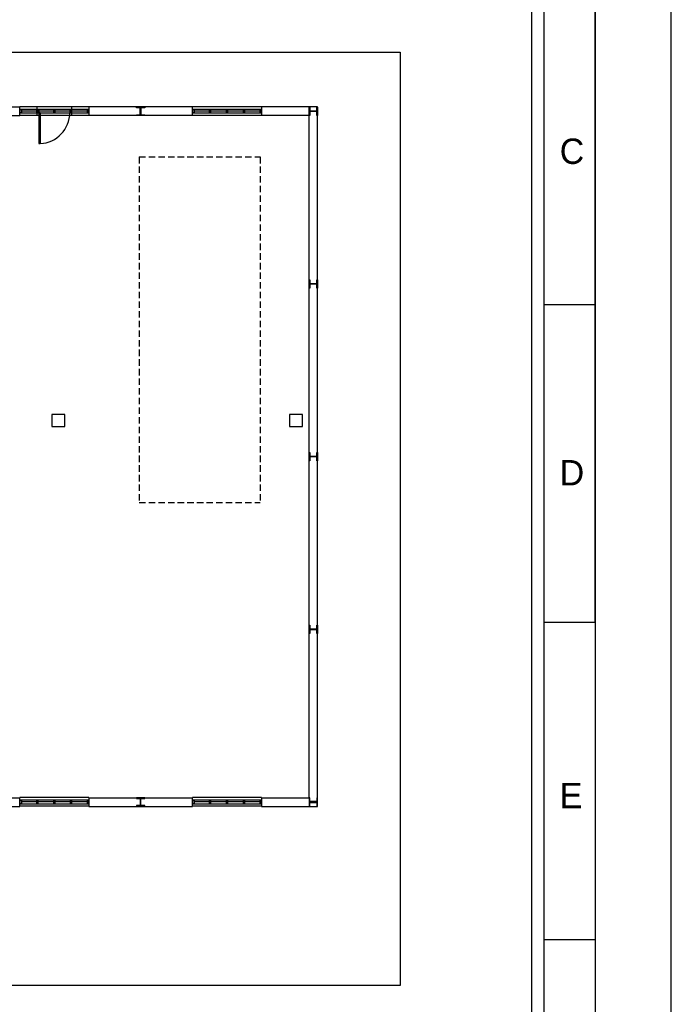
# Model space of a CAD drawing. Header units: millimetres. Extents: x -559 to 10735, y -2326 to 222.
# Tile 514 of 656: x 4129 to 4230, y -875 to -721. Entities that reach past the tile are written whole.
import ezdxf

# ---------------------------------------------------------------- set-up
doc = ezdxf.new("R2010")
doc.units = ezdxf.units.MM
doc.header["$LTSCALE"] = 4
doc.linetypes.add('HIDDEN', pattern=[0.375, 0.25, -0.125])
for name, color, linetype in [('Extremos da Area Total', 253, 'Continuous'), ('Modelo', 251, 'Continuous'), ('Planta Baixa', 251, 'Continuous')]:
    doc.layers.add(name, color=color, linetype=linetype)

# ---------------------------------------------------------------- blocks, each defined once
blk = doc.blocks.new('AUW01D3S-flat-27-flat-1')
at = {"color": 9}
for p, q in [((0, 0.125), (-2, 0.125)), ((0, -0.125), (-2, -0.125))]:
    blk.add_line(p, q, dxfattribs=at)
blk = doc.blocks.new('AUD18D1S-flat-57-flat-1')
at = {"color": 9}
for p, q in [((-2, -0.125), (-2, 0.125)), ((0, 0.125), (0, -0.125))]:
    blk.add_line(p, q, dxfattribs=at)
blk = doc.blocks.new('AUD19D1S-flat-57-flat-1')
at = {"color": 9}
for p, q in [((-2, 0), (-2, 0)), ((0, 0), (0, 0))]:
    blk.add_line(p, q, dxfattribs=at)
blk = doc.blocks.new('AUD37D1S-flat-177-flat-1')
at = {"color": 9}
for p, q in [((-0.05, 0.05), (-0.05, -0.05)), ((0, 0.05), (-0.05, 0.05)), ((0, -0.05), (0, 0.05)), ((-0.05, -0.05), (0, -0.05))]:
    blk.add_line(p, q, dxfattribs=at)
at = {"color": 9, "width": 0.5, "flags": 3}
for p in [(-0.05, 0), (-0.05, -0.05)]:
    blk.add_attdef('JAMBPT', p, '', height=0.01, rotation=180, dxfattribs=at)
at = {"color": 9, "oblique": 36.8699, "width": 1.25, "flags": 3}
for p in [(-0.05, 0.05), (-0.05, 0), (-0.05, -0.05)]:
    blk.add_attdef('JAMBPT', p, '', height=0.00632, rotation=243.4349, dxfattribs=at)
blk = doc.blocks.new('AUD37D1S-flat-176-flat-1')
at = {"color": 9}
for p, q in [((0, -0.05), (0, 0.05)), ((0, 0.05), (0.05, 0.05)), ((0.05, 0.05), (0.05, -0.05)), ((0.05, -0.05), (0, -0.05))]:
    blk.add_line(p, q, dxfattribs=at)
at = {"color": 9, "text_generation_flag": 4, "width": 1.25, "flags": 3}
for p in [(0.05, 0.05), (0.05, 0), (0.05, -0.05)]:
    blk.add_attdef('JAMBPT', p, '', height=0.00632, rotation=296.5651, dxfattribs=at)
at = {"color": 9, "text_generation_flag": 4, "width": 0.5, "flags": 3}
for p in [(0.05, 0), (0.05, -0.05)]:
    blk.add_attdef('JAMBPT', p, '', height=0.01, dxfattribs=at)
blk = doc.blocks.new('AUD40D1S-flat-54-flat-1')
at = {"color": 9}
for p, q in [((-1, 0.05), (-1, -0.05)), ((1, 0.05), (-1, 0.05)), ((1, -0.05), (1, 0.05)), ((-1, -0.05), (1, -0.05))]:
    blk.add_line(p, q, dxfattribs=at)
blk = doc.blocks.new('AUD40D1S-flat-53-flat-1')
at = {"color": 9}
for p, q in [((-1, 0.05), (-1, -0.05)), ((1, 0.05), (-1, 0.05)), ((1, -0.05), (1, 0.05)), ((-1, -0.05), (1, -0.05))]:
    blk.add_line(p, q, dxfattribs=at)
blk = doc.blocks.new('AUD37D1S-flat-175-flat-1')
at = {"color": 9}
for p, q in [((-0.05, 0.05), (-0.05, -0.05)), ((0, 0.05), (-0.05, 0.05)), ((0, -0.05), (0, 0.05)), ((-0.05, -0.05), (0, -0.05))]:
    blk.add_line(p, q, dxfattribs=at)
at = {"color": 9, "width": 0.5, "flags": 3}
for p in [(-0.05, 0), (-0.05, -0.05)]:
    blk.add_attdef('JAMBPT', p, '', height=0.01, rotation=180, dxfattribs=at)
at = {"color": 9, "oblique": 36.8699, "width": 1.25, "flags": 3}
for p in [(-0.05, 0.05), (-0.05, 0), (-0.05, -0.05)]:
    blk.add_attdef('JAMBPT', p, '', height=0.00632, rotation=243.4349, dxfattribs=at)
blk = doc.blocks.new('AUD37D1S-flat-174-flat-1')
at = {"color": 9}
for p, q in [((-0.05, 0.05), (-0.05, -0.05)), ((0, 0.05), (-0.05, 0.05)), ((0, -0.05), (0, 0.05)), ((-0.05, -0.05), (0, -0.05))]:
    blk.add_line(p, q, dxfattribs=at)
at = {"color": 9, "width": 0.5, "flags": 3}
for p in [(-0.05, 0), (-0.05, -0.05)]:
    blk.add_attdef('JAMBPT', p, '', height=0.01, rotation=180, dxfattribs=at)
at = {"color": 9, "oblique": 36.8699, "width": 1.25, "flags": 3}
for p in [(-0.05, 0.05), (-0.05, 0), (-0.05, -0.05)]:
    blk.add_attdef('JAMBPT', p, '', height=0.00632, rotation=243.4349, dxfattribs=at)
blk = doc.blocks.new('AUD37D1S-flat-173-flat-1')
at = {"color": 9}
for p, q in [((-0.05, 0.05), (-0.05, -0.05)), ((0, 0.05), (-0.05, 0.05)), ((0, -0.05), (0, 0.05)), ((-0.05, -0.05), (0, -0.05))]:
    blk.add_line(p, q, dxfattribs=at)
at = {"color": 9, "width": 0.5, "flags": 3}
for p in [(-0.05, 0), (-0.05, -0.05)]:
    blk.add_attdef('JAMBPT', p, '', height=0.01, rotation=180, dxfattribs=at)
at = {"color": 9, "oblique": 36.8699, "width": 1.25, "flags": 3}
for p in [(-0.05, 0.05), (-0.05, 0), (-0.05, -0.05)]:
    blk.add_attdef('JAMBPT', p, '', height=0.00632, rotation=243.4349, dxfattribs=at)
blk = doc.blocks.new('AUW01D1S-flat-88-flat-1')
at = {"color": 9}
blk.add_line((0.21875, 0), (-0.21875, 0), dxfattribs=at)
blk = doc.blocks.new('AUW01D1S-flat-87-flat-1')
at = {"color": 9}
blk.add_line((0.21875, 0), (-0.21875, 0), dxfattribs=at)
blk = doc.blocks.new('AUW01D1S-flat-86-flat-1')
at = {"color": 9}
blk.add_line((0.21875, 0), (-0.21875, 0), dxfattribs=at)
blk = doc.blocks.new('AUW01D1S-flat-85-flat-1')
at = {"color": 9}
blk.add_line((0.21875, 0), (-0.21875, 0), dxfattribs=at)
blk = doc.blocks.new('AUW01D3S-flat-26-flat-1')
at = {"color": 9}
for p, q in [((0, 0.125), (-2, 0.125)), ((0, -0.125), (-2, -0.125))]:
    blk.add_line(p, q, dxfattribs=at)
blk = doc.blocks.new('AUD18D1S-flat-56-flat-1')
at = {"color": 9}
for p, q in [((-2, -0.125), (-2, 0.125)), ((0, 0.125), (0, -0.125))]:
    blk.add_line(p, q, dxfattribs=at)
blk = doc.blocks.new('AUD19D1S-flat-56-flat-1')
at = {"color": 9}
for p, q in [((-2, 0), (-2, 0)), ((0, 0), (0, 0))]:
    blk.add_line(p, q, dxfattribs=at)
blk = doc.blocks.new('AUD37D1S-flat-172-flat-1')
at = {"color": 9}
for p, q in [((-0.05, 0.05), (-0.05, -0.05)), ((0, 0.05), (-0.05, 0.05)), ((0, -0.05), (0, 0.05)), ((-0.05, -0.05), (0, -0.05))]:
    blk.add_line(p, q, dxfattribs=at)
at = {"color": 9, "width": 0.5, "flags": 3}
for p in [(-0.05, 0), (-0.05, -0.05)]:
    blk.add_attdef('JAMBPT', p, '', height=0.01, rotation=180, dxfattribs=at)
at = {"color": 9, "oblique": 36.8699, "width": 1.25, "flags": 3}
for p in [(-0.05, 0.05), (-0.05, 0), (-0.05, -0.05)]:
    blk.add_attdef('JAMBPT', p, '', height=0.00632, rotation=243.4349, dxfattribs=at)
blk = doc.blocks.new('AUD37D1S-flat-171-flat-1')
at = {"color": 9}
for p, q in [((0, -0.05), (0, 0.05)), ((0, 0.05), (0.05, 0.05)), ((0.05, 0.05), (0.05, -0.05)), ((0.05, -0.05), (0, -0.05))]:
    blk.add_line(p, q, dxfattribs=at)
at = {"color": 9, "text_generation_flag": 4, "width": 1.25, "flags": 3}
for p in [(0.05, 0.05), (0.05, 0), (0.05, -0.05)]:
    blk.add_attdef('JAMBPT', p, '', height=0.00632, rotation=296.5651, dxfattribs=at)
at = {"color": 9, "text_generation_flag": 4, "width": 0.5, "flags": 3}
for p in [(0.05, 0), (0.05, -0.05)]:
    blk.add_attdef('JAMBPT', p, '', height=0.01, dxfattribs=at)
blk = doc.blocks.new('AUD40D1S-flat-52-flat-1')
at = {"color": 9}
for p, q in [((-1, 0.05), (-1, -0.05)), ((1, 0.05), (-1, 0.05)), ((1, -0.05), (1, 0.05)), ((-1, -0.05), (1, -0.05))]:
    blk.add_line(p, q, dxfattribs=at)
blk = doc.blocks.new('AUD40D1S-flat-51-flat-1')
at = {"color": 9}
for p, q in [((-1, 0.05), (-1, -0.05)), ((1, 0.05), (-1, 0.05)), ((1, -0.05), (1, 0.05)), ((-1, -0.05), (1, -0.05))]:
    blk.add_line(p, q, dxfattribs=at)
blk = doc.blocks.new('AUD37D1S-flat-170-flat-1')
at = {"color": 9}
for p, q in [((-0.05, 0.05), (-0.05, -0.05)), ((0, 0.05), (-0.05, 0.05)), ((0, -0.05), (0, 0.05)), ((-0.05, -0.05), (0, -0.05))]:
    blk.add_line(p, q, dxfattribs=at)
at = {"color": 9, "width": 0.5, "flags": 3}
for p in [(-0.05, 0), (-0.05, -0.05)]:
    blk.add_attdef('JAMBPT', p, '', height=0.01, rotation=180, dxfattribs=at)
at = {"color": 9, "oblique": 36.8699, "width": 1.25, "flags": 3}
for p in [(-0.05, 0.05), (-0.05, 0), (-0.05, -0.05)]:
    blk.add_attdef('JAMBPT', p, '', height=0.00632, rotation=243.4349, dxfattribs=at)
blk = doc.blocks.new('AUD37D1S-flat-169-flat-1')
at = {"color": 9}
for p, q in [((-0.05, 0.05), (-0.05, -0.05)), ((0, 0.05), (-0.05, 0.05)), ((0, -0.05), (0, 0.05)), ((-0.05, -0.05), (0, -0.05))]:
    blk.add_line(p, q, dxfattribs=at)
at = {"color": 9, "width": 0.5, "flags": 3}
for p in [(-0.05, 0), (-0.05, -0.05)]:
    blk.add_attdef('JAMBPT', p, '', height=0.01, rotation=180, dxfattribs=at)
at = {"color": 9, "oblique": 36.8699, "width": 1.25, "flags": 3}
for p in [(-0.05, 0.05), (-0.05, 0), (-0.05, -0.05)]:
    blk.add_attdef('JAMBPT', p, '', height=0.00632, rotation=243.4349, dxfattribs=at)
blk = doc.blocks.new('AUD37D1S-flat-168-flat-1')
at = {"color": 9}
for p, q in [((-0.05, 0.05), (-0.05, -0.05)), ((0, 0.05), (-0.05, 0.05)), ((0, -0.05), (0, 0.05)), ((-0.05, -0.05), (0, -0.05))]:
    blk.add_line(p, q, dxfattribs=at)
at = {"color": 9, "width": 0.5, "flags": 3}
for p in [(-0.05, 0), (-0.05, -0.05)]:
    blk.add_attdef('JAMBPT', p, '', height=0.01, rotation=180, dxfattribs=at)
at = {"color": 9, "oblique": 36.8699, "width": 1.25, "flags": 3}
for p in [(-0.05, 0.05), (-0.05, 0), (-0.05, -0.05)]:
    blk.add_attdef('JAMBPT', p, '', height=0.00632, rotation=243.4349, dxfattribs=at)
blk = doc.blocks.new('AUW01D1S-flat-84-flat-1')
at = {"color": 9}
blk.add_line((0.21875, 0), (-0.21875, 0), dxfattribs=at)
blk = doc.blocks.new('AUW01D1S-flat-83-flat-1')
at = {"color": 9}
blk.add_line((0.21875, 0), (-0.21875, 0), dxfattribs=at)
blk = doc.blocks.new('AUW01D1S-flat-82-flat-1')
at = {"color": 9}
blk.add_line((0.21875, 0), (-0.21875, 0), dxfattribs=at)
blk = doc.blocks.new('AUW01D1S-flat-81-flat-1')
at = {"color": 9}
blk.add_line((0.21875, 0), (-0.21875, 0), dxfattribs=at)
blk = doc.blocks.new('AUW01D3S-flat-25-flat-1')
at = {"color": 9}
for p, q in [((0, 0.125), (-2, 0.125)), ((0, -0.125), (-2, -0.125))]:
    blk.add_line(p, q, dxfattribs=at)
blk = doc.blocks.new('AUD18D1S-flat-55-flat-1')
at = {"color": 9}
for p, q in [((-2, -0.125), (-2, 0.125)), ((0, 0.125), (0, -0.125))]:
    blk.add_line(p, q, dxfattribs=at)
blk = doc.blocks.new('AUD19D1S-flat-55-flat-1')
at = {"color": 9}
for p, q in [((-2, 0), (-2, 0)), ((0, 0), (0, 0))]:
    blk.add_line(p, q, dxfattribs=at)
blk = doc.blocks.new('AUD37D1S-flat-167-flat-1')
at = {"color": 9}
for p, q in [((-0.05, 0.05), (-0.05, -0.05)), ((0, 0.05), (-0.05, 0.05)), ((0, -0.05), (0, 0.05)), ((-0.05, -0.05), (0, -0.05))]:
    blk.add_line(p, q, dxfattribs=at)
at = {"color": 9, "width": 0.5, "flags": 3}
for p in [(-0.05, 0), (-0.05, -0.05)]:
    blk.add_attdef('JAMBPT', p, '', height=0.01, rotation=180, dxfattribs=at)
at = {"color": 9, "oblique": 36.8699, "width": 1.25, "flags": 3}
for p in [(-0.05, 0.05), (-0.05, 0), (-0.05, -0.05)]:
    blk.add_attdef('JAMBPT', p, '', height=0.00632, rotation=243.4349, dxfattribs=at)
blk = doc.blocks.new('AUD37D1S-flat-166-flat-1')
at = {"color": 9}
for p, q in [((0, -0.05), (0, 0.05)), ((0, 0.05), (0.05, 0.05)), ((0.05, 0.05), (0.05, -0.05)), ((0.05, -0.05), (0, -0.05))]:
    blk.add_line(p, q, dxfattribs=at)
at = {"color": 9, "text_generation_flag": 4, "width": 1.25, "flags": 3}
for p in [(0.05, 0.05), (0.05, 0), (0.05, -0.05)]:
    blk.add_attdef('JAMBPT', p, '', height=0.00632, rotation=296.5651, dxfattribs=at)
at = {"color": 9, "text_generation_flag": 4, "width": 0.5, "flags": 3}
for p in [(0.05, 0), (0.05, -0.05)]:
    blk.add_attdef('JAMBPT', p, '', height=0.01, dxfattribs=at)
blk = doc.blocks.new('AUD40D1S-flat-50-flat-1')
at = {"color": 9}
for p, q in [((-1, 0.05), (-1, -0.05)), ((1, 0.05), (-1, 0.05)), ((1, -0.05), (1, 0.05)), ((-1, -0.05), (1, -0.05))]:
    blk.add_line(p, q, dxfattribs=at)
blk = doc.blocks.new('AUD40D1S-flat-49-flat-1')
at = {"color": 9}
for p, q in [((-1, 0.05), (-1, -0.05)), ((1, 0.05), (-1, 0.05)), ((1, -0.05), (1, 0.05)), ((-1, -0.05), (1, -0.05))]:
    blk.add_line(p, q, dxfattribs=at)
blk = doc.blocks.new('AUD37D1S-flat-165-flat-1')
at = {"color": 9}
for p, q in [((-0.05, 0.05), (-0.05, -0.05)), ((0, 0.05), (-0.05, 0.05)), ((0, -0.05), (0, 0.05)), ((-0.05, -0.05), (0, -0.05))]:
    blk.add_line(p, q, dxfattribs=at)
at = {"color": 9, "width": 0.5, "flags": 3}
for p in [(-0.05, 0), (-0.05, -0.05)]:
    blk.add_attdef('JAMBPT', p, '', height=0.01, rotation=180, dxfattribs=at)
at = {"color": 9, "oblique": 36.8699, "width": 1.25, "flags": 3}
for p in [(-0.05, 0.05), (-0.05, 0), (-0.05, -0.05)]:
    blk.add_attdef('JAMBPT', p, '', height=0.00632, rotation=243.4349, dxfattribs=at)
blk = doc.blocks.new('AUD37D1S-flat-164-flat-1')
at = {"color": 9}
for p, q in [((-0.05, 0.05), (-0.05, -0.05)), ((0, 0.05), (-0.05, 0.05)), ((0, -0.05), (0, 0.05)), ((-0.05, -0.05), (0, -0.05))]:
    blk.add_line(p, q, dxfattribs=at)
at = {"color": 9, "width": 0.5, "flags": 3}
for p in [(-0.05, 0), (-0.05, -0.05)]:
    blk.add_attdef('JAMBPT', p, '', height=0.01, rotation=180, dxfattribs=at)
at = {"color": 9, "oblique": 36.8699, "width": 1.25, "flags": 3}
for p in [(-0.05, 0.05), (-0.05, 0), (-0.05, -0.05)]:
    blk.add_attdef('JAMBPT', p, '', height=0.00632, rotation=243.4349, dxfattribs=at)
blk = doc.blocks.new('AUD37D1S-flat-163-flat-1')
at = {"color": 9}
for p, q in [((-0.05, 0.05), (-0.05, -0.05)), ((0, 0.05), (-0.05, 0.05)), ((0, -0.05), (0, 0.05)), ((-0.05, -0.05), (0, -0.05))]:
    blk.add_line(p, q, dxfattribs=at)
at = {"color": 9, "width": 0.5, "flags": 3}
for p in [(-0.05, 0), (-0.05, -0.05)]:
    blk.add_attdef('JAMBPT', p, '', height=0.01, rotation=180, dxfattribs=at)
at = {"color": 9, "oblique": 36.8699, "width": 1.25, "flags": 3}
for p in [(-0.05, 0.05), (-0.05, 0), (-0.05, -0.05)]:
    blk.add_attdef('JAMBPT', p, '', height=0.00632, rotation=243.4349, dxfattribs=at)
blk = doc.blocks.new('AUW01D1S-flat-80-flat-1')
at = {"color": 9}
blk.add_line((0.21875, 0), (-0.21875, 0), dxfattribs=at)
blk = doc.blocks.new('AUW01D1S-flat-79-flat-1')
at = {"color": 9}
blk.add_line((0.21875, 0), (-0.21875, 0), dxfattribs=at)
blk = doc.blocks.new('AUW01D1S-flat-78-flat-1')
at = {"color": 9}
blk.add_line((0.21875, 0), (-0.21875, 0), dxfattribs=at)
blk = doc.blocks.new('AUW01D1S-flat-77-flat-1')
at = {"color": 9}
blk.add_line((0.21875, 0), (-0.21875, 0), dxfattribs=at)
blk = doc.blocks.new('AUW01D3S-flat-24-flat-1')
at = {"color": 9}
for p, q in [((0, 0.125), (-2, 0.125)), ((0, -0.125), (-2, -0.125))]:
    blk.add_line(p, q, dxfattribs=at)
blk = doc.blocks.new('AUD18D1S-flat-54-flat-1')
at = {"color": 9}
for p, q in [((-2, -0.125), (-2, 0.125)), ((0, 0.125), (0, -0.125))]:
    blk.add_line(p, q, dxfattribs=at)
blk = doc.blocks.new('AUD19D1S-flat-54-flat-1')
at = {"color": 9}
for p, q in [((-2, 0), (-2, 0)), ((0, 0), (0, 0))]:
    blk.add_line(p, q, dxfattribs=at)
blk = doc.blocks.new('AUD37D1S-flat-162-flat-1')
at = {"color": 9}
for p, q in [((-0.05, 0.05), (-0.05, -0.05)), ((0, 0.05), (-0.05, 0.05)), ((0, -0.05), (0, 0.05)), ((-0.05, -0.05), (0, -0.05))]:
    blk.add_line(p, q, dxfattribs=at)
at = {"color": 9, "width": 0.5, "flags": 3}
for p in [(-0.05, 0), (-0.05, -0.05)]:
    blk.add_attdef('JAMBPT', p, '', height=0.01, rotation=180, dxfattribs=at)
at = {"color": 9, "oblique": 36.8699, "width": 1.25, "flags": 3}
for p in [(-0.05, 0.05), (-0.05, 0), (-0.05, -0.05)]:
    blk.add_attdef('JAMBPT', p, '', height=0.00632, rotation=243.4349, dxfattribs=at)
blk = doc.blocks.new('AUD37D1S-flat-161-flat-1')
at = {"color": 9}
for p, q in [((0, -0.05), (0, 0.05)), ((0, 0.05), (0.05, 0.05)), ((0.05, 0.05), (0.05, -0.05)), ((0.05, -0.05), (0, -0.05))]:
    blk.add_line(p, q, dxfattribs=at)
at = {"color": 9, "text_generation_flag": 4, "width": 1.25, "flags": 3}
for p in [(0.05, 0.05), (0.05, 0), (0.05, -0.05)]:
    blk.add_attdef('JAMBPT', p, '', height=0.00632, rotation=296.5651, dxfattribs=at)
at = {"color": 9, "text_generation_flag": 4, "width": 0.5, "flags": 3}
for p in [(0.05, 0), (0.05, -0.05)]:
    blk.add_attdef('JAMBPT', p, '', height=0.01, dxfattribs=at)
blk = doc.blocks.new('AUD40D1S-flat-48-flat-1')
at = {"color": 9}
for p, q in [((-1, 0.05), (-1, -0.05)), ((1, 0.05), (-1, 0.05)), ((1, -0.05), (1, 0.05)), ((-1, -0.05), (1, -0.05))]:
    blk.add_line(p, q, dxfattribs=at)
blk = doc.blocks.new('AUD40D1S-flat-47-flat-1')
at = {"color": 9}
for p, q in [((-1, 0.05), (-1, -0.05)), ((1, 0.05), (-1, 0.05)), ((1, -0.05), (1, 0.05)), ((-1, -0.05), (1, -0.05))]:
    blk.add_line(p, q, dxfattribs=at)
blk = doc.blocks.new('AUD37D1S-flat-160-flat-1')
at = {"color": 9}
for p, q in [((-0.05, 0.05), (-0.05, -0.05)), ((0, 0.05), (-0.05, 0.05)), ((0, -0.05), (0, 0.05)), ((-0.05, -0.05), (0, -0.05))]:
    blk.add_line(p, q, dxfattribs=at)
at = {"color": 9, "width": 0.5, "flags": 3}
for p in [(-0.05, 0), (-0.05, -0.05)]:
    blk.add_attdef('JAMBPT', p, '', height=0.01, rotation=180, dxfattribs=at)
at = {"color": 9, "oblique": 36.8699, "width": 1.25, "flags": 3}
for p in [(-0.05, 0.05), (-0.05, 0), (-0.05, -0.05)]:
    blk.add_attdef('JAMBPT', p, '', height=0.00632, rotation=243.4349, dxfattribs=at)
blk = doc.blocks.new('AUD37D1S-flat-159-flat-1')
at = {"color": 9}
for p, q in [((-0.05, 0.05), (-0.05, -0.05)), ((0, 0.05), (-0.05, 0.05)), ((0, -0.05), (0, 0.05)), ((-0.05, -0.05), (0, -0.05))]:
    blk.add_line(p, q, dxfattribs=at)
at = {"color": 9, "width": 0.5, "flags": 3}
for p in [(-0.05, 0), (-0.05, -0.05)]:
    blk.add_attdef('JAMBPT', p, '', height=0.01, rotation=180, dxfattribs=at)
at = {"color": 9, "oblique": 36.8699, "width": 1.25, "flags": 3}
for p in [(-0.05, 0.05), (-0.05, 0), (-0.05, -0.05)]:
    blk.add_attdef('JAMBPT', p, '', height=0.00632, rotation=243.4349, dxfattribs=at)
blk = doc.blocks.new('AUD37D1S-flat-158-flat-1')
at = {"color": 9}
for p, q in [((-0.05, 0.05), (-0.05, -0.05)), ((0, 0.05), (-0.05, 0.05)), ((0, -0.05), (0, 0.05)), ((-0.05, -0.05), (0, -0.05))]:
    blk.add_line(p, q, dxfattribs=at)
at = {"color": 9, "width": 0.5, "flags": 3}
for p in [(-0.05, 0), (-0.05, -0.05)]:
    blk.add_attdef('JAMBPT', p, '', height=0.01, rotation=180, dxfattribs=at)
at = {"color": 9, "oblique": 36.8699, "width": 1.25, "flags": 3}
for p in [(-0.05, 0.05), (-0.05, 0), (-0.05, -0.05)]:
    blk.add_attdef('JAMBPT', p, '', height=0.00632, rotation=243.4349, dxfattribs=at)
blk = doc.blocks.new('AUW01D1S-flat-76-flat-1')
at = {"color": 9}
blk.add_line((0.21875, 0), (-0.21875, 0), dxfattribs=at)
blk = doc.blocks.new('AUW01D1S-flat-75-flat-1')
at = {"color": 9}
blk.add_line((0.21875, 0), (-0.21875, 0), dxfattribs=at)
blk = doc.blocks.new('AUW01D1S-flat-74-flat-1')
at = {"color": 9}
blk.add_line((0.21875, 0), (-0.21875, 0), dxfattribs=at)
blk = doc.blocks.new('AUW01D1S-flat-73-flat-1')
at = {"color": 9}
blk.add_line((0.21875, 0), (-0.21875, 0), dxfattribs=at)
blk = doc.blocks.new('AUD18D1S-flat-21-flat-1')
at = {"color": 9}
for p, q in [((-1, -0.125), (-1, 0.125)), ((0, 0.125), (0, -0.125))]:
    blk.add_line(p, q, dxfattribs=at)
blk = doc.blocks.new('AUD19D1S-flat-21-flat-1')
at = {"color": 9}
for p, q in [((0, 0), (0, 0)), ((-1, 0), (-1, 0))]:
    blk.add_line(p, q, dxfattribs=at)
blk = doc.blocks.new('AUD37D1S-flat-60-flat-1')
at = {"color": 9}
for p, q in [((-0.05, 0.0375), (-0.05, -0.0375)), ((0, 0.0375), (-0.05, 0.0375)), ((0, -0.0375), (0, 0.0375)), ((-0.05, -0.0375), (0, -0.0375))]:
    blk.add_line(p, q, dxfattribs=at)
at = {"color": 9, "width": 0.666667, "flags": 3}
for p in [(-0.05, 0), (-0.05, -0.0375)]:
    blk.add_attdef('JAMBPT', p, '', height=0.0075, rotation=180, dxfattribs=at)
at = {"color": 9, "oblique": 22.61986, "width": 1.083333, "flags": 3}
for p in [(-0.05, 0.0375), (-0.05, 0), (-0.05, -0.0375)]:
    blk.add_attdef('JAMBPT', p, '', height=0.00588, rotation=236.30993, dxfattribs=at)
blk = doc.blocks.new('AUD37D1S-flat-59-flat-1')
at = {"color": 9}
for p, q in [((0, -0.0375), (0, 0.0375)), ((0, 0.0375), (0.05, 0.0375)), ((0.05, 0.0375), (0.05, -0.0375)), ((0.05, -0.0375), (0, -0.0375))]:
    blk.add_line(p, q, dxfattribs=at)
at = {"color": 9, "text_generation_flag": 4, "width": 1.083333, "flags": 3}
for p in [(0.05, 0.0375), (0.05, 0), (0.05, -0.0375)]:
    blk.add_attdef('JAMBPT', p, '', height=0.00588, rotation=303.69007, dxfattribs=at)
at = {"color": 9, "text_generation_flag": 4, "width": 0.666667, "flags": 3}
for p in [(0.05, 0), (0.05, -0.0375)]:
    blk.add_attdef('JAMBPT', p, '', height=0.0075, dxfattribs=at)
blk = doc.blocks.new('AUD41D1S-flat-11-flat-1')
at = {"color": 9}
for p, q in [((-0.5, 0.0375), (-0.5, -0.0375)), ((0.5, -0.0375), (0.5, 0.0375))]:
    blk.add_line(p, q, dxfattribs=at)
blk = doc.blocks.new('AUD29D1S-flat-15-flat-1')
at = {"color": 9}
for p, q in [((-0.45, 0), (-0.406, 0)), ((-0.45, 0), (-0.45, -0.9)), ((-0.406, 0), (-0.406, -0.9)), ((-0.45, -0.9), (-0.406, -0.9))]:
    blk.add_line(p, q, dxfattribs=at)
blk.add_ellipse((-0.45, 0), major_axis=(-0.636, -0.636), ratio=1, start_param=0.834028, end_param=2.356194, dxfattribs=at)

msp = doc.modelspace()

# ---------------------------------------------------------------- linework, layer by layer
at = {"layer": 'Extremos da Area Total'}
msp.add_lwpolyline([(3685.39, -743.4), (3685.39, -726.48), (4188.19, -726.48), (4188.19, -871.76), (3685.39, -871.76), (3685.39, -746.25)], dxfattribs=at)
at = {"layer": 'Modelo'}
for p, q in [((4218.56, -716.34), (4218.56, -993.16)), ((4218.56, -815.21), (4218.56, -716.34)), ((4218.56, -765.77), (4210.65, -765.77)), ((4210.65, -815.21), (4218.56, -815.21)), ((4218.56, -815.21), (4218.56, -914.07)), ((4218.56, -864.64), (4210.65, -864.64))]:
    msp.add_line(p, q, dxfattribs=at)
for points in [[(3643.16, -1012.94), (4230.42, -1012.94), (4230.42, -597.7), (3643.16, -597.7)], [(3662.93, -993.16), (4210.65, -993.16), (4210.65, -617.48), (3662.93, -617.48)], [(4208.67, -991.19), (3664.91, -991.19), (3664.91, -619.45), (4208.67, -619.45)]]:
    msp.add_lwpolyline(points, close=True, dxfattribs=at)
at = {"layer": 'Planta Baixa'}
for p, q in [((3829.41, -734.99), (4129, -734.99)), ((4155.88, -734.99), (4139.76, -734.99)), ((4175.37, -734.99), (4166.64, -734.99)), ((4175.37, -843.86), (4175.37, -734.99)), ((3829.41, -736.33), (4129, -736.33)), ((4155.88, -736.33), (4139.76, -736.33)), ((4174.03, -736.33), (4166.64, -736.33)), ((4174.03, -842.51), (4174.03, -736.33)), ((4112.87, -842.51), (4129, -842.51)), ((4139.76, -842.51), (4155.88, -842.51)), ((4166.64, -842.51), (4174.03, -842.51)), ((4112.87, -843.86), (4129, -843.86)), ((4139.76, -843.86), (4155.88, -843.86)), ((4166.64, -843.86), (4175.37, -843.86))]:
    msp.add_line(p, q, dxfattribs=at)
at = {"layer": 'Planta Baixa', "linetype": 'HIDDEN'}
for p, q in [((4147.58, -742.77), (4166.4, -742.77)), ((4147.58, -742.77), (4147.58, -796.54)), ((4166.4, -742.77), (4166.4, -796.54)), ((4147.58, -796.54), (4166.4, -796.54))]:
    msp.add_line(p, q, dxfattribs=at)
at = {"layer": 'Planta Baixa'}
for points in [[(4148.47, -735.01), (4148.47, -735.12), (4147.93, -735.12, 0.414214), (4147.87, -735.18), (4147.87, -736.14, 0.414214), (4147.93, -736.2), (4148.47, -736.2), (4148.47, -736.3), (4147.17, -736.3), (4147.17, -736.2), (4147.71, -736.2, 0.414214), (4147.77, -736.14), (4147.77, -735.18, 0.414214), (4147.71, -735.12), (4147.17, -735.12), (4147.17, -735.01)], [(4175.35, -736.3), (4175.24, -736.3), (4175.24, -735.77, 0.414214), (4175.18, -735.71), (4174.22, -735.71, 0.414214), (4174.16, -735.77), (4174.16, -736.3), (4174.06, -736.3), (4174.06, -735.01), (4174.16, -735.01), (4174.16, -735.55, 0.414214), (4174.22, -735.61), (4175.18, -735.61, 0.414214), (4175.24, -735.55), (4175.24, -735.01), (4175.35, -735.01)], [(4175.35, -763.19), (4175.24, -763.19), (4175.24, -762.65, 0.414214), (4175.18, -762.59), (4174.22, -762.59, 0.414214), (4174.16, -762.65), (4174.16, -763.19), (4174.06, -763.19), (4174.06, -761.9), (4174.16, -761.9), (4174.16, -762.43, 0.414214), (4174.22, -762.49), (4175.18, -762.49, 0.414214), (4175.24, -762.43), (4175.24, -761.9), (4175.35, -761.9)], [(4175.35, -790.07), (4175.24, -790.07), (4175.24, -789.53, 0.414214), (4175.18, -789.48), (4174.22, -789.48, 0.414214), (4174.16, -789.53), (4174.16, -790.07), (4174.06, -790.07), (4174.06, -788.78), (4174.16, -788.78), (4174.16, -789.31, 0.414214), (4174.22, -789.37), (4175.18, -789.37, 0.414214), (4175.24, -789.31), (4175.24, -788.78), (4175.35, -788.78)], [(4175.35, -816.95), (4175.24, -816.95), (4175.24, -816.41, 0.414214), (4175.18, -816.36), (4174.22, -816.36, 0.414214), (4174.16, -816.41), (4174.16, -816.95), (4174.06, -816.95), (4174.06, -815.66), (4174.16, -815.66), (4174.16, -816.2, 0.414214), (4174.22, -816.25), (4175.18, -816.25, 0.414214), (4175.24, -816.2), (4175.24, -815.66), (4175.35, -815.66)], [(4148.47, -843.83), (4148.47, -843.72), (4147.93, -843.72, -0.414214), (4147.87, -843.67), (4147.87, -842.7, -0.414214), (4147.93, -842.65), (4148.47, -842.65), (4148.47, -842.54), (4147.17, -842.54), (4147.17, -842.65), (4147.71, -842.65, -0.414214), (4147.77, -842.7), (4147.77, -843.67, -0.414214), (4147.71, -843.72), (4147.17, -843.72), (4147.17, -843.83)], [(4175.35, -842.54), (4175.24, -842.54), (4175.24, -843.08, -0.414214), (4175.18, -843.13), (4174.22, -843.13, -0.414214), (4174.16, -843.08), (4174.16, -842.54), (4174.06, -842.54), (4174.06, -843.83), (4174.16, -843.83), (4174.16, -843.29, -0.414214), (4174.22, -843.24), (4175.18, -843.24, -0.414214), (4175.24, -843.29), (4175.24, -843.83), (4175.35, -843.83)]]:
    msp.add_lwpolyline(points, format="xyb", close=True, dxfattribs=at)
for points in [[(4134.01, -784.73), (4136.02, -784.73), (4136.02, -782.88), (4134.01, -782.88)], [(4171.01, -784.73), (4173.01, -784.73), (4173.01, -782.88), (4171.01, -782.88)]]:
    msp.add_lwpolyline(points, close=True, dxfattribs=at)

# ---------------------------------------------------------------- block references
at = {"layer": 'Planta Baixa', "xscale": 5.376215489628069, "yscale": 5.376215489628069, "zscale": 5.376215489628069}
for name, p in [('AUW01D3S-flat-25-flat-1', (4139.76, -735.66)), ('AUD18D1S-flat-55-flat-1', (4139.76, -735.66)), ('AUD37D1S-flat-166-flat-1', (4129, -735.66)), ('AUD40D1S-flat-50-flat-1', (4134.38, -735.66)), ('AUD40D1S-flat-49-flat-1', (4134.38, -735.66)), ('AUD19D1S-flat-55-flat-1', (4139.76, -735.66)), ('AUW01D1S-flat-77-flat-1', (4130.45, -735.66)), ('AUD37D1S-flat-163-flat-1', (4131.89, -735.66)), ('AUD18D1S-flat-21-flat-1', (4137.07, -735.66)), ('AUD37D1S-flat-59-flat-1', (4131.69, -735.66)), ('AUD41D1S-flat-11-flat-1', (4134.38, -735.66)), ('AUD19D1S-flat-21-flat-1', (4137.07, -735.66)), ('AUW01D1S-flat-78-flat-1', (4133.07, -735.66)), ('AUD37D1S-flat-164-flat-1', (4134.51, -735.66)), ('AUW01D1S-flat-79-flat-1', (4135.69, -735.66)), ('AUD37D1S-flat-60-flat-1', (4137.07, -735.66)), ('AUD37D1S-flat-165-flat-1', (4137.13, -735.66)), ('AUW01D1S-flat-80-flat-1', (4138.31, -735.66)), ('AUD37D1S-flat-167-flat-1', (4139.76, -735.66)), ('AUW01D3S-flat-27-flat-1', (4166.64, -735.66)), ('AUD18D1S-flat-57-flat-1', (4166.64, -735.66)), ('AUD37D1S-flat-176-flat-1', (4155.88, -735.66)), ('AUD40D1S-flat-54-flat-1', (4161.26, -735.66)), ('AUD40D1S-flat-53-flat-1', (4161.26, -735.66)), ('AUD19D1S-flat-57-flat-1', (4166.64, -735.66)), ('AUW01D1S-flat-85-flat-1', (4157.33, -735.66)), ('AUD37D1S-flat-173-flat-1', (4158.77, -735.66)), ('AUW01D1S-flat-86-flat-1', (4159.95, -735.66)), ('AUD37D1S-flat-174-flat-1', (4161.39, -735.66)), ('AUW01D1S-flat-87-flat-1', (4162.57, -735.66)), ('AUD37D1S-flat-175-flat-1', (4164.02, -735.66)), ('AUW01D1S-flat-88-flat-1', (4165.19, -735.66)), ('AUD37D1S-flat-177-flat-1', (4166.64, -735.66)), ('AUD29D1S-flat-15-flat-1', (4134.38, -735.86)), ('AUW01D3S-flat-24-flat-1', (4139.76, -843.18)), ('AUD18D1S-flat-54-flat-1', (4139.76, -843.18)), ('AUD37D1S-flat-161-flat-1', (4129, -843.18)), ('AUD40D1S-flat-48-flat-1', (4134.38, -843.18)), ('AUD40D1S-flat-47-flat-1', (4134.38, -843.18)), ('AUD37D1S-flat-158-flat-1', (4131.89, -843.18)), ('AUD37D1S-flat-159-flat-1', (4134.51, -843.18)), ('AUD37D1S-flat-160-flat-1', (4137.13, -843.18)), ('AUD37D1S-flat-162-flat-1', (4139.76, -843.18)), ('AUW01D3S-flat-26-flat-1', (4166.64, -843.18)), ('AUD18D1S-flat-56-flat-1', (4166.64, -843.18)), ('AUD37D1S-flat-171-flat-1', (4155.88, -843.18)), ('AUD40D1S-flat-52-flat-1', (4161.26, -843.18)), ('AUD40D1S-flat-51-flat-1', (4161.26, -843.18)), ('AUD37D1S-flat-168-flat-1', (4158.77, -843.18)), ('AUD37D1S-flat-169-flat-1', (4161.39, -843.18)), ('AUD37D1S-flat-170-flat-1', (4164.02, -843.18)), ('AUD37D1S-flat-172-flat-1', (4166.64, -843.18)), ('AUD19D1S-flat-54-flat-1', (4139.76, -843.18)), ('AUW01D1S-flat-73-flat-1', (4130.45, -843.18)), ('AUW01D1S-flat-74-flat-1', (4133.07, -843.18)), ('AUW01D1S-flat-75-flat-1', (4135.69, -843.18)), ('AUW01D1S-flat-76-flat-1', (4138.31, -843.18)), ('AUD19D1S-flat-56-flat-1', (4166.64, -843.18)), ('AUW01D1S-flat-81-flat-1', (4157.33, -843.18)), ('AUW01D1S-flat-82-flat-1', (4159.95, -843.18)), ('AUW01D1S-flat-83-flat-1', (4162.57, -843.18)), ('AUW01D1S-flat-84-flat-1', (4165.19, -843.18))]:
    msp.add_blockref(name, p, dxfattribs=at)

# ---------------------------------------------------------------- texts
at = {"layer": 'Modelo', "char_height": 3.95, "attachment_point": 1}
for s, insert in [('C', (4213.05, -739.91)), ('D', (4213.05, -789.95)), ('E', (4213.05, -840.2))]:
    msp.add_mtext_dynamic_manual_height_columns(s, width=54.2922, gutter_width=19.77, heights=[0], dxfattribs=dict(at, insert=insert))

doc.saveas('drawing.dxf')
